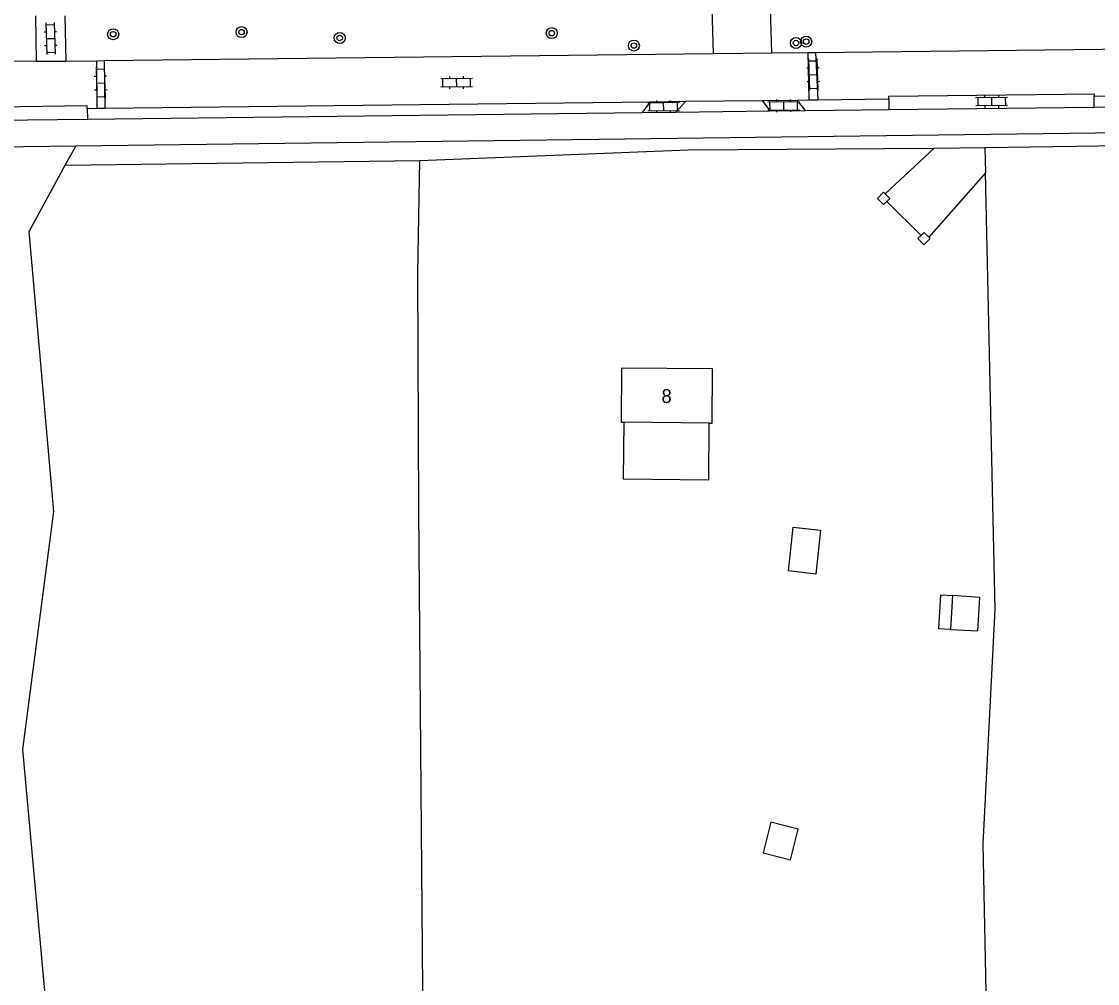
# Model space of a CAD drawing. Extents: x 128999 to 131010, y 395498 to 399007.
# Drawn here: x 130796.7 to 130874.7, y 395626 to 395695.7 of the extents above; entities that cross this region are included whole.
import ezdxf

# ---------------------------------------------------------------- set-up
doc = ezdxf.new("R2010")
doc.units = 0
for name, color, linetype in [('gg-afsc-hekwerk', 7, 'Continuous'), ('gg-afsc-muur', 7, 'Continuous'), ('gg-anno-huisnummerreeks BGT', 7, 'Continuous'), ('gg-bbg-bijgebouw', 7, 'Continuous'), ('gg-bbg-hoofdgebouw', 7, 'Continuous'), ('gg-bbg-luifel en loopbrug', 7, 'Continuous'), ('gg-knt-onverhard', 7, 'Continuous'), ('gg-knt-verharding', 7, 'Continuous'), ('gg-knt-verharding nz', 7, 'Continuous'), ('gt-grn-groengrens', 7, 'Continuous'), ('gt-symb-boom', 7, 'Continuous'), ('gt-symb-klinker verharding', 7, 'Continuous')]:
    doc.layers.add(name, color=color, linetype=linetype)

# ---------------------------------------------------------------- blocks, each defined once
blk = doc.blocks.new('gt0-BOOM')
at = {"layer": 'gt-symb-boom'}
for radius in [0.4, 0.2]:
    blk.add_circle((0, 0), radius, dxfattribs=at)
blk = doc.blocks.new('gt0-KL1')
at = {"layer": 'gt-symb-klinker verharding'}
for p, q in [((-1.15, 0.3), (1.15, 0.3)), ((-1, -0.3), (-1, 0.3)), ((-0.5, 0.3), (-0.5, 0.45)), ((0, -0.3), (0, 0.3)), ((0.5, 0.3), (0.5, 0.45)), ((1, -0.3), (1, 0.3)), ((-1.15, -0.3), (1.15, -0.3)), ((-0.5, -0.45), (-0.5, -0.3)), ((0.5, -0.45), (0.5, -0.3))]:
    blk.add_line(p, q, dxfattribs=at)

msp = doc.modelspace()

# ---------------------------------------------------------------- linework, layer by layer
at = {"layer": 'gg-afsc-hekwerk'}
for p, q in [((130862.866, 395686.523), (130859.31, 395683.213)), ((130866.583, 395684.719), (130862.495, 395680.058)), ((130861.928, 395680.183), (130859.444, 395682.657))]:
    msp.add_line(p, q, dxfattribs=at)
for points in [[(130825.613, 395685.62), (130845.05, 395686.396), (130862.866, 395686.523)], [(130854.724, 395622.156), (130839.882, 395622.047), (130825.843, 395622.713), (130825.545, 395660.267), (130825.452, 395677.464), (130825.613, 395685.62)], [(130854.724, 395622.156), (130866.675, 395622.99), (130866.416, 395636.124), (130867.3, 395653.097), (130866.583, 395684.719)]]:
    msp.add_lwpolyline(points, dxfattribs=at)
at = {"layer": 'gg-afsc-muur'}
for points in [[(130859.31, 395683.213), (130859.207, 395683.316), (130858.762, 395682.871), (130859.211, 395682.422), (130859.444, 395682.657)], [(130859.444, 395682.657), (130859.656, 395682.867), (130859.31, 395683.213)], [(130861.928, 395680.183), (130861.699, 395679.96), (130862.134, 395679.514), (130862.591, 395679.96), (130862.495, 395680.058)], [(130862.495, 395680.058), (130862.156, 395680.405), (130861.928, 395680.183)]]:
    msp.add_lwpolyline(points, dxfattribs=at)
at = {"layer": 'gg-bbg-bijgebouw'}
msp.add_line((130864.201, 395654.102), (130864.064, 395651.651), dxfattribs=at)
for points in [[(130864.064, 395651.651), (130866.041, 395651.54), (130866.181, 395653.974), (130864.201, 395654.102)], [(130853.025, 395637.191), (130851.037, 395637.697), (130850.473, 395635.467), (130852.461, 395634.965), (130853.025, 395637.191)]]:
    msp.add_lwpolyline(points, dxfattribs=at)
at = {"layer": 'gg-bbg-hoofdgebouw'}
msp.add_line((130846.576, 395666.591), (130840.39, 395666.653), dxfattribs=at)
msp.add_lwpolyline([(130846.576, 395666.591), (130846.776, 395666.589), (130846.815, 395670.519), (130840.229, 395670.585), (130840.19, 395666.655), (130840.39, 395666.653)], dxfattribs=at)
at = {"layer": 'gg-bbg-luifel en loopbrug'}
for points in [[(130840.39, 395666.653), (130840.349, 395662.553), (130846.535, 395662.491), (130846.576, 395666.591)], [(130854.292, 395655.663), (130852.315, 395655.903), (130852.657, 395659.053), (130854.635, 395658.838), (130854.292, 395655.663)], [(130864.064, 395651.651), (130863.215, 395651.699), (130863.352, 395654.149), (130864.201, 395654.102)]]:
    msp.add_lwpolyline(points, dxfattribs=at)
at = {"layer": 'gg-knt-onverhard'}
msp.add_line((130799.919, 395685.281), (130800.675, 395686.663), dxfattribs=at)
msp.add_lwpolyline([(130798.485, 395624.936), (130796.831, 395642.954), (130799.087, 395660.182), (130797.294, 395680.478), (130799.919, 395685.281)], dxfattribs=at)
at = {"layer": 'gg-knt-verharding'}
for p, q in [((130846.877, 395693.368), (130846.658, 395701.564)), ((130851.098, 395693.408), (130850.877, 395701.677)), ((130797.754, 395696.091), (130797.813, 395692.825)), ((130799.88, 395696.093), (130799.954, 395692.823)), ((130802.738, 395692.855), (130846.877, 395693.368)), ((130851.098, 395693.408), (130853.732, 395693.438)), ((130853.732, 395693.438), (130854.281, 395693.445)), ((130853.818, 395690.012), (130853.732, 395693.438)), ((130854.281, 395693.445), (130854.436, 395690.02)), ((130799.954, 395692.823), (130802.207, 395692.849)), ((130802.207, 395692.849), (130802.738, 395692.855)), ((130802.223, 395689.399), (130802.207, 395692.849)), ((130802.738, 395692.855), (130802.793, 395689.405)), ((130874.462, 395690.273), (130968.593, 395691.421)), ((130874.471, 395689.485), (130874.462, 395690.273)), ((130874.471, 395689.485), (130968.603, 395690.596)), ((130801.509, 395689.39), (130801.512, 395689.573)), ((130802.223, 395689.399), (130802.793, 395689.405)), ((130802.793, 395689.405), (130842.3, 395689.88)), ((130842.3, 395689.88), (130841.713, 395689.098)), ((130844.873, 395689.922), (130844.15, 395689.127)), ((130844.873, 395689.922), (130850.399, 395689.968)), ((130850.399, 395689.968), (130850.954, 395689.207)), ((130852.953, 395690), (130853.818, 395690.012)), ((130853.555, 395689.238), (130852.953, 395690)), ((130853.818, 395690.012), (130854.436, 395690.02)), ((130854.436, 395690.02), (130859.587, 395690.089)), ((130859.587, 395690.089), (130859.596, 395689.309)), ((130859.596, 395689.309), (130874.471, 395689.485)), ((130801.509, 395689.39), (130802.223, 395689.399)), ((130801.509, 395689.39), (130801.534, 395688.623)), ((130801.534, 395688.623), (130841.713, 395689.098)), ((130841.713, 395689.098), (130844.15, 395689.127)), ((130844.15, 395689.127), (130850.954, 395689.207)), ((130850.954, 395689.207), (130853.555, 395689.238)), ((130853.555, 395689.238), (130859.596, 395689.309)), ((130789.504, 395688.481), (130801.534, 395688.623)), ((130953.884, 395688.588), (130800.675, 395686.663)), ((130800.675, 395686.663), (130792.091, 395686.555))]:
    msp.add_line(p, q, dxfattribs=at)
for points in [[(130854.281, 395693.445), (130968.642, 395694.766), (130975.882, 395694.834), (130985.442, 395694.427), (130996.423, 395693.913)], [(130797.813, 395692.825), (130738.735, 395692.083), (130668.038, 395691.241)]]:
    msp.add_lwpolyline(points, dxfattribs=at)
at = {"layer": 'gg-knt-verharding nz'}
for p, q in [((130846.877, 395693.368), (130851.098, 395693.408)), ((130797.813, 395692.825), (130799.954, 395692.823)), ((130801.512, 395689.573), (130789.503, 395689.42)), ((130842.3, 395689.88), (130844.873, 395689.922)), ((130850.399, 395689.968), (130852.953, 395690))]:
    msp.add_line(p, q, dxfattribs=at)
msp.add_lwpolyline([(130859.587, 395690.089), (130859.585, 395690.274), (130874.46, 395690.456), (130874.462, 395690.273)], dxfattribs=at)
at = {"layer": 'gt-grn-groengrens'}
for p, q in [((130866.541, 395686.572), (130906.58, 395687.11)), ((130862.866, 395686.523), (130866.541, 395686.572)), ((130866.541, 395686.572), (130866.583, 395684.719)), ((130799.919, 395685.281), (130825.613, 395685.62))]:
    msp.add_line(p, q, dxfattribs=at)

# ---------------------------------------------------------------- block references
at = {"layer": 'gt-symb-boom'}
for p in [(130803.387, 395694.767), (130812.69, 395694.919), (130819.792, 395694.493), (130835.166, 395694.845), (130841.114, 395693.945), (130852.86, 395694.134), (130853.598, 395694.233)]:
    msp.add_blockref('gt0-BOOM', p, dxfattribs=at)
at = {"layer": 'gt-symb-klinker verharding'}
for p, rotation in [((130798.85, 395694.458), -88.28164199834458), ((130854.104, 395691.843), -88.45338970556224), ((130802.477, 395691.241), -88.4533897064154), ((130828.275, 395691.264), 0.7448031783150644), ((130867.028, 395689.881), -179.31248364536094), ((130843.271, 395689.521), 0.7448031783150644), ((130851.973, 395689.585), 0.7448031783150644)]:
    msp.add_blockref('gt0-KL1', p, dxfattribs=dict(at, rotation=rotation))

# ---------------------------------------------------------------- texts
at = {"layer": 'gg-anno-huisnummerreeks BGT'}
msp.add_text('8', height=1, rotation=359.4, dxfattribs=at).set_placement((130843.109, 395668.056))

doc.saveas('drawing.dxf')
